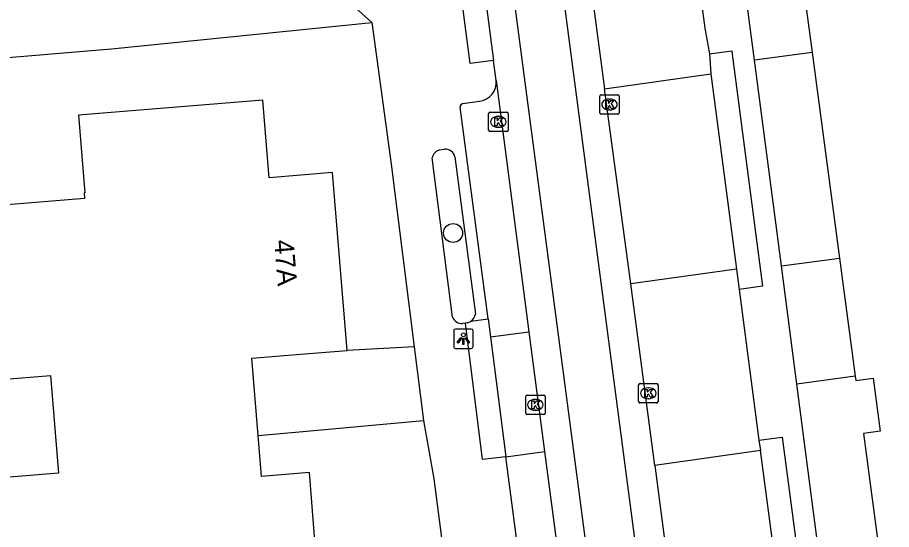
# Model space of a CAD drawing. Extents: x 160557 to 161245, y 385330 to 386505.
# Drawn here: x 161113.92 to 161158.84, y 385497.4 to 385523.7 of the extents above; entities that cross this region are included whole.
import ezdxf

# ---------------------------------------------------------------- set-up
doc = ezdxf.new("R2010")
doc.units = 0
for name, color, linetype in [('IMGEO_Boom', 7, 'Continuous'), ('IMGEO_Kolk', 7, 'Continuous'), ('IMGEO_Lichtpunt', 7, 'Continuous'), ('IMGEO_Pand', 7, 'Continuous'), ('IMGEO_Pand_nummerreeks', 7, 'Continuous'), ('IMGEO_Rijbaan_lokaal_gesloten', 7, 'Continuous'), ('IMGEO_Rijbaan_lokaal_open', 7, 'Continuous'), ('IMGEO_Voetpad_open', 7, 'Continuous')]:
    doc.layers.add(name, color=color, linetype=linetype)

msp = doc.modelspace()

# ---------------------------------------------------------------- linework, layer by layer
at = {"layer": 'IMGEO_Boom'}
msp.add_circle((161136.305, 385512.629), 0.489, dxfattribs=at)
at = {"layer": 'IMGEO_Kolk'}
for p, q in [((161143.843, 385518.806), (161143.843, 385519.658)), ((161143.918, 385519.732), (161144.77, 385519.732)), ((161144.844, 385519.658), (161144.844, 385518.806)), ((161144.331, 385519.512), (161144.356, 385519.512)), ((161138.134, 385517.912), (161138.134, 385518.764)), ((161138.209, 385518.838), (161139.061, 385518.838)), ((161138.622, 385518.618), (161138.647, 385518.618)), ((161139.135, 385518.764), (161139.135, 385517.912)), ((161144.77, 385518.732), (161143.918, 385518.732)), ((161144.354, 385518.952), (161144.329, 385518.952)), ((161139.061, 385517.838), (161138.209, 385517.838)), ((161138.645, 385518.058), (161138.62, 385518.058)), ((161145.839, 385503.97), (161145.839, 385504.822)), ((161145.914, 385504.896), (161146.766, 385504.896)), ((161146.84, 385504.822), (161146.84, 385503.97)), ((161140.112, 385504.303), (161140.964, 385504.303)), ((161146.327, 385504.676), (161146.352, 385504.676)), ((161140.037, 385503.377), (161140.037, 385504.229)), ((161140.525, 385504.083), (161140.55, 385504.083)), ((161141.038, 385504.229), (161141.038, 385503.377)), ((161146.766, 385503.896), (161145.914, 385503.896)), ((161146.35, 385504.116), (161146.325, 385504.116)), ((161140.548, 385503.523), (161140.523, 385503.523)), ((161140.964, 385503.303), (161140.112, 385503.303))]:
    msp.add_line(p, q, dxfattribs=at)
for points in [[(161143.843, 385518.806), (161143.843, 385519.658)], [(161143.918, 385519.732), (161144.77, 385519.732)], [(161144.844, 385519.658), (161144.844, 385518.806)], [(161144.164, 385519.432), (161144.287, 385519.432), (161144.287, 385519.281), (161144.417, 385519.432), (161144.581, 385519.432), (161144.435, 385519.281), (161144.588, 385519.032), (161144.436, 385519.032), (161144.351, 385519.196), (161144.287, 385519.129), (161144.287, 385519.032), (161144.164, 385519.032), (161144.164, 385519.432)], [(161138.134, 385517.912), (161138.134, 385518.764)], [(161138.209, 385518.838), (161139.061, 385518.838)], [(161139.135, 385518.764), (161139.135, 385517.912)], [(161144.77, 385518.732), (161143.918, 385518.732)], [(161138.455, 385518.538), (161138.578, 385518.538), (161138.578, 385518.387), (161138.708, 385518.538), (161138.872, 385518.538), (161138.726, 385518.387), (161138.879, 385518.138), (161138.727, 385518.138), (161138.642, 385518.302), (161138.578, 385518.235), (161138.578, 385518.138), (161138.455, 385518.138), (161138.455, 385518.538)], [(161139.061, 385517.838), (161138.209, 385517.838)], [(161145.839, 385503.97), (161145.839, 385504.822)], [(161145.914, 385504.896), (161146.766, 385504.896)], [(161146.84, 385504.822), (161146.84, 385503.97)], [(161140.112, 385504.303), (161140.964, 385504.303)], [(161146.16, 385504.596), (161146.283, 385504.596), (161146.283, 385504.445), (161146.413, 385504.596), (161146.577, 385504.596), (161146.431, 385504.445), (161146.584, 385504.196), (161146.432, 385504.196), (161146.347, 385504.36), (161146.283, 385504.293), (161146.283, 385504.196), (161146.16, 385504.196), (161146.16, 385504.596)], [(161140.037, 385503.377), (161140.037, 385504.229)], [(161140.358, 385504.003), (161140.481, 385504.003), (161140.481, 385503.852), (161140.611, 385504.003), (161140.775, 385504.003), (161140.629, 385503.852), (161140.782, 385503.603), (161140.63, 385503.603), (161140.545, 385503.767), (161140.481, 385503.7), (161140.481, 385503.603), (161140.358, 385503.603), (161140.358, 385504.003)], [(161141.038, 385504.229), (161141.038, 385503.377)], [(161146.766, 385503.896), (161145.914, 385503.896)], [(161140.964, 385503.303), (161140.112, 385503.303)]]:
    msp.add_lwpolyline(points, dxfattribs=at)
for centre, start, end in [((161143.92, 385519.656), 91.552, 178.448), ((161143.92, 385519.656), 91.552, 178.448), ((161144.768, 385519.656), 1.552, 88.448), ((161144.768, 385519.656), 1.552, 88.448), ((161138.211, 385518.762), 91.552, 178.448), ((161138.211, 385518.762), 91.552, 178.448), ((161139.059, 385518.762), 1.552, 88.448), ((161139.059, 385518.762), 1.552, 88.448), ((161143.92, 385518.808), 181.552, 268.448), ((161143.92, 385518.808), 181.552, 268.448), ((161144.768, 385518.808), 271.552, 358.448), ((161144.768, 385518.808), 271.552, 358.448), ((161138.211, 385517.914), 181.552, 268.448), ((161138.211, 385517.914), 181.552, 268.448), ((161139.059, 385517.914), 271.552, 358.448), ((161139.059, 385517.914), 271.552, 358.448), ((161145.916, 385504.82), 91.552, 178.448), ((161145.916, 385504.82), 91.552, 178.448), ((161146.764, 385504.82), 1.552, 88.448), ((161146.764, 385504.82), 1.552, 88.448), ((161140.114, 385504.227), 91.552, 178.448), ((161140.114, 385504.227), 91.552, 178.448), ((161140.962, 385504.227), 1.552, 88.448), ((161140.962, 385504.227), 1.552, 88.448), ((161145.916, 385503.972), 181.552, 268.448), ((161145.916, 385503.972), 181.552, 268.448), ((161146.764, 385503.972), 271.552, 358.448), ((161146.764, 385503.972), 271.552, 358.448), ((161140.114, 385503.379), 181.552, 268.448), ((161140.114, 385503.379), 181.552, 268.448), ((161140.962, 385503.379), 271.552, 358.448), ((161140.962, 385503.379), 271.552, 358.448)]:
    msp.add_arc(centre, 0.0765, start, end, dxfattribs=at)
for centre, major_axis, ratio, start_param, end_param in [((161144.33, 385519.232), (-0.387, 0.002), 0.722429, 4.712389, 7.853982), ((161144.355, 385519.232), (-0.39, 0.002), 0.717154, 1.570796, 4.712389), ((161138.621, 385518.338), (-0.387, 0.002), 0.722429, 4.712389, 7.853982), ((161138.646, 385518.338), (-0.39, 0.002), 0.717154, 1.570796, 4.712389), ((161146.326, 385504.396), (-0.387, 0.002), 0.722429, 4.712389, 7.853982), ((161146.351, 385504.396), (-0.39, 0.002), 0.717154, 1.570796, 4.712389), ((161140.524, 385503.803), (-0.387, 0.002), 0.722429, 4.712389, 7.853982), ((161140.549, 385503.803), (-0.39, 0.002), 0.717154, 1.570796, 4.712389)]:
    msp.add_ellipse(centre, major_axis=major_axis, ratio=ratio, start_param=start_param, end_param=end_param, dxfattribs=at)
at = {"layer": 'IMGEO_Lichtpunt'}
for p, q in [((161136.337, 385507.601), (161136.337, 385506.794)), ((161136.337, 385507.601), (161136.337, 385506.794)), ((161137.239, 385507.696), (161136.431, 385507.696)), ((161137.239, 385507.696), (161136.431, 385507.696)), ((161137.333, 385506.794), (161137.333, 385507.601)), ((161137.333, 385506.794), (161137.333, 385507.601)), ((161136.431, 385506.7), (161137.239, 385506.7)), ((161136.431, 385506.7), (161137.239, 385506.7))]:
    msp.add_line(p, q, dxfattribs=at)
for points in [[(161136.711, 385507.265), (161136.75, 385507.237), (161136.562, 385506.975), (161136.524, 385507.002), (161136.711, 385507.265)], [(161136.813, 385507.217), (161136.86, 385507.217), (161136.86, 385506.895), (161136.813, 385506.895), (161136.813, 385507.217)], [(161136.923, 385507.237), (161136.961, 385507.264), (161137.148, 385507.002), (161137.109, 385506.974), (161136.923, 385507.237)]]:
    msp.add_lwpolyline(points, dxfattribs=at)
msp.add_circle((161136.836, 385507.399), 0.0994, dxfattribs=at)
for centre, start, end in [((161136.431, 385507.601), 90, 180), ((161136.431, 385507.601), 90, 180), ((161137.239, 385507.601), 0, 90), ((161137.239, 385507.601), 0, 90), ((161136.431, 385506.794), 180, 270), ((161136.431, 385506.794), 180, 270), ((161137.239, 385506.794), 270, 0), ((161137.239, 385506.794), 270, 360)]:
    msp.add_arc(centre, 0.0946, start, end, dxfattribs=at)
at = {"layer": 'IMGEO_Pand'}
for points in [[(161153.935, 385528.018), (161154.751, 385521.904)], [(161154.751, 385521.904), (161156.16, 385511.34)], [(161130.862, 385506.593), (161130.117, 385515.735), (161126.858, 385515.469), (161126.533, 385519.456), (161117.064, 385518.684), (161117.389, 385514.698), (161117.345, 385514.694), (161117.369, 385514.4), (161104.802, 385513.376), (161105.527, 385504.483), (161115.616, 385505.305), (161116.025, 385500.29), (161112.466, 385500), (161108.301, 385499.694), (161109.065, 385491.954), (161119.396, 385492.865), (161119.274, 385494.248), (161120.353, 385494.343), (161120.475, 385492.968), (161126.965, 385493.541), (161129.45, 385493.76), (161128.932, 385500.33), (161126.456, 385500.112), (161126.292, 385502.229)], [(161156.16, 385511.34), (161156.97, 385505.27)], [(161126.292, 385502.229), (161125.968, 385506.194), (161128.46, 385506.397), (161130.862, 385506.593)], [(161156.97, 385505.27), (161156.999, 385505.056), (161157.89, 385505.175), (161158.253, 385502.453), (161157.389, 385502.337), (161157.701, 385500), (161158.836, 385491.507)]]:
    msp.add_lwpolyline(points, dxfattribs=at)
at = {"layer": 'IMGEO_Rijbaan_lokaal_gesloten'}
for points in [[(161128.787, 385624.365), (161140.522, 385535.764), (161147.193, 385485.072)], [(161144.696, 385484.751), (161142.364, 385502.586), (161138.335, 385533.123), (161129.001, 385603.744), (161126.296, 385624.071)], [(161142.829, 385529.473), (161144.084, 385520.03)], [(161137.609, 385527.41), (161138.381, 385521.493)], [(161138.515, 385520.471), (161138.381, 385521.493)], [(161138.515, 385520.471), (161140.193, 385507.547)], [(161145.433, 385510.009), (161144.084, 385520.03)], [(161146.679, 385500.684), (161145.433, 385510.009)], [(161140.193, 385507.547), (161141.009, 385501.397)], [(161139.019, 385501.128), (161141.009, 385501.397)], [(161144.514, 385459.302), (161139.019, 385501.128)], [(161141.009, 385501.397), (161143.236, 385484.558)], [(161146.679, 385500.684), (161147.664, 385493.057)]]:
    msp.add_lwpolyline(points, dxfattribs=at)
at = {"layer": 'IMGEO_Rijbaan_lokaal_open'}
for points in [[(161154.751, 385521.904), (161151.795, 385521.505)], [(161153.181, 385510.938), (161151.795, 385521.505)], [(161144.084, 385520.03), (161149.556, 385520.797)], [(161149.556, 385520.797), (161150.87, 385510.771)], [(161153.181, 385510.938), (161156.16, 385511.34)], [(161150.87, 385510.771), (161145.433, 385510.009)], [(161138.228, 385507.289), (161140.193, 385507.547)], [(161138.228, 385507.289), (161139.019, 385501.128)], [(161156.97, 385505.27), (161153.977, 385504.866)], [(161155.775, 385491.088), (161154.612, 385500), (161153.977, 385504.866)], [(161152.107, 385501.461), (161146.679, 385500.684)], [(161153.107, 385493.834), (161152.107, 385501.461)]]:
    msp.add_lwpolyline(points, dxfattribs=at)
at = {"layer": 'IMGEO_Voetpad_open'}
for points in [[(161148.378, 385529.698), (161149.246, 385523.154), (161149.476, 385521.826)], [(161151.795, 385521.505), (161150.997, 385527.621)], [(161138.381, 385521.493), (161137.18, 385521.344), (161136.42, 385527.265), (161137.609, 385527.41)], [(161129.051, 385526.24), (161132.125, 385523.449)], [(161098.852, 385520.428), (161118.748, 385522.087), (161132.125, 385523.449)], [(161132.125, 385523.449), (161133.129, 385516.169), (161134.314, 385506.782)], [(161149.476, 385521.826), (161150.623, 385521.981), (161150.629, 385521.954), (161152.2, 385509.904), (161151.011, 385509.725)], [(161149.476, 385521.826), (161149.556, 385520.797)], [(161138.106, 385508.213), (161136.671, 385519.089)], [(161136.807, 385519.282), (161137.663, 385519.395)], [(161135.615, 385516.9), (161135.858, 385516.927)], [(161136.282, 385508.308), (161135.224, 385516.485)], [(161136.399, 385516.537), (161137.459, 385508.463)], [(161150.87, 385510.771), (161151.011, 385509.725)], [(161153.977, 385504.866), (161153.181, 385510.938)], [(161151.011, 385509.725), (161152.024, 385501.989)], [(161136.937, 385507.995), (161136.794, 385507.979)], [(161137.039, 385508.006), (161136.937, 385507.995)], [(161139.019, 385501.128), (161137.826, 385500.985), (161136.937, 385507.995)], [(161137.225, 385508.097), (161138.106, 385508.213)], [(161138.106, 385508.213), (161138.228, 385507.289)], [(161134.314, 385506.782), (161130.862, 385506.593)], [(161134.314, 385506.782), (161134.793, 385502.989)], [(161126.292, 385502.229), (161128.767, 385502.45), (161134.793, 385502.989)], [(161134.793, 385502.989), (161135.316, 385500), (161136.266, 385492.761)], [(161152.024, 385501.989), (161153.217, 385502.133), (161154.42, 385493.064), (161153.214, 385492.911)], [(161152.024, 385501.989), (161152.107, 385501.461)]]:
    msp.add_lwpolyline(points, dxfattribs=at)
for centre, radius, start, end in [((161137.548, 385520.362), 0.973, 276.8032, 6.451), ((161136.858, 385519.102), 0.187, 105.7994, 183.8587), ((161135.756, 385516.375), 0.543, 105.062, 168.3491), ((161135.921, 385516.444), 0.487, 10.9872, 97.4381), ((161136.764, 385508.494), 0.516, 201.1683, 273.3838), ((161136.873, 385508.58), 0.597, 306.0811, 348.7337), ((161136.883, 385508.56), 0.575, 285.7022, 306.438)]:
    msp.add_arc(centre, radius, start, end, dxfattribs=at)

# ---------------------------------------------------------------- texts
at = {"layer": 'IMGEO_Pand_nummerreeks'}
msp.add_text('47A', height=1, rotation=274.6589, dxfattribs=at).set_placement((161127.11, 385512.249))

doc.saveas('drawing.dxf')
